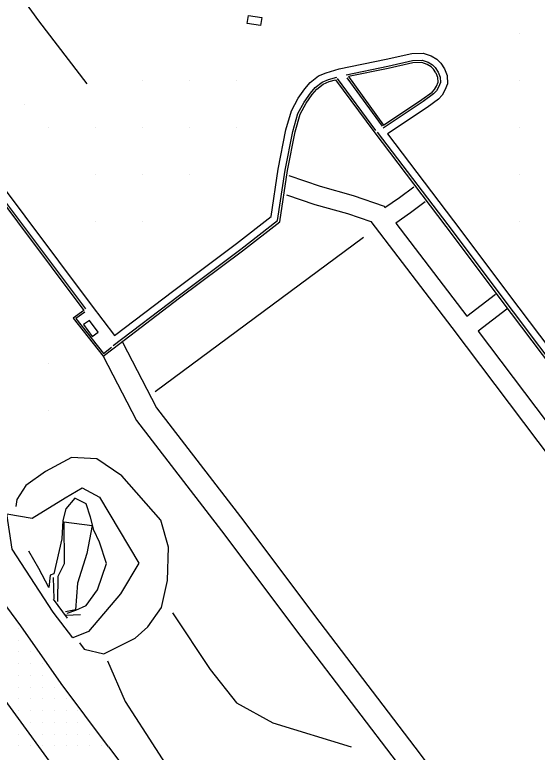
# Model space of a CAD drawing. Extents: x 1762120 to 1766775, y 709485 to 712965.
# Drawn here: x 1763727.9 to 1763838.8, y 711872.4 to 712029.1 of the extents above; entities that cross this region are included whole.
import ezdxf

# ---------------------------------------------------------------- set-up
doc = ezdxf.new("R2010")
doc.units = 0
for name, color, linetype in [('Exist DTM Breakline', 7, 'Continuous'), ('Exist DTM Breakline Underwater', 7, 'Continuous'), ('Exist DTM QL2 LIDAR Elevation Point', 7, 'Continuous'), ('Exist DTM Scan Elevation Point', 7, 'Continuous'), ('Exist Roads EOP', 7, 'Continuous'), ('Exist Roads EOT', 7, 'Continuous'), ('Exist Structure Major Bridge WW', 7, 'Continuous'), ('Exist Structure Minor Head and End Wall', 7, 'Continuous'), ('PH Exist DTM Breakline', 7, 'Continuous')]:
    doc.layers.add(name, color=color, linetype=linetype)

msp = doc.modelspace()

# ---------------------------------------------------------------- linework, layer by layer
at = {"layer": 'Exist DTM Breakline'}
for points in [[(1763735.99, 711902.14), (1763727.31, 711915.55), (1763726.14, 711923.04), (1763731.57, 711922.17), (1763738.53, 711926.45), (1763742.17, 711928.58), (1763745.87, 711926.62), (1763754.22, 711912.61), (1763750.31, 711906.05), (1763743.53, 711898.07), (1763740.16, 711896.74), (1763735.99, 711902.14)], [(1763739, 711901.97), (1763740.8, 711902.59), (1763743.03, 711903.57), (1763745.44, 711906.91), (1763747.36, 711912.54), (1763745.87, 711917.06), (1763744.61, 711919.58), (1763743.94, 711922.32), (1763743.01, 711925.21), (1763740.59, 711926.42), (1763738.7, 711924.16), (1763738.07, 711921.64), (1763737.87, 711917.78), (1763736.13, 711910.3), (1763735.35, 711910.01), (1763735.12, 711907.44)], [(1763735.12, 711907.44), (1763732.97, 711911.46), (1763730.82, 711915.12)]]:
    msp.add_lwpolyline(points, dxfattribs=at)
at = {"layer": 'Exist DTM Breakline Underwater'}
for points in [[(1763738.3, 711921.36), (1763738.37, 711912.43), (1763736.97, 711909.74), (1763736.91, 711904.44)], [(1763738.3, 711921.36), (1763744.29, 711920.57), (1763743.14, 711914.65), (1763741.15, 711908.3), (1763740.76, 711902.67), (1763738.65, 711902.26)]]:
    msp.add_lwpolyline(points, dxfattribs=at)
at = {"layer": 'Exist DTM QL2 LIDAR Elevation Point'}
for p, q in [((1763834.96, 712025.09), (1763834.96, 712025.09)), ((1763754.95, 712015.09), (1763754.95, 712015.09)), ((1763764.95, 712015.09), (1763764.95, 712015.09)), ((1763774.95, 712015.09), (1763774.95, 712015.09)), ((1763834.96, 712015.09), (1763834.96, 712015.09)), ((1763729.95, 712010.09), (1763729.95, 712010.09)), ((1763734.95, 712005.09), (1763734.95, 712005.09)), ((1763744.95, 712005.09), (1763744.95, 712005.09)), ((1763754.95, 712005.09), (1763754.95, 712005.09)), ((1763764.95, 712005.09), (1763764.95, 712005.09)), ((1763774.95, 712005.09), (1763774.95, 712005.09)), ((1763834.96, 712005.09), (1763834.96, 712005.09)), ((1763744.95, 711995.09), (1763744.95, 711995.09)), ((1763754.95, 711995.09), (1763754.95, 711995.09)), ((1763764.95, 711995.09), (1763764.95, 711995.09)), ((1763834.96, 711995.09), (1763834.96, 711995.09)), ((1763744.95, 711985.09), (1763744.95, 711985.09)), ((1763754.95, 711985.09), (1763754.95, 711985.09)), ((1763834.96, 711985.09), (1763834.96, 711985.09)), ((1763734.95, 711955.09), (1763734.95, 711955.09)), ((1763734.95, 711945.08), (1763734.95, 711945.08))]:
    msp.add_line(p, q, dxfattribs=at)
at = {"layer": 'Exist DTM Scan Elevation Point'}
for p, q in [((1763728.75, 711898.75), (1763728.75, 711898.75)), ((1763728.75, 711896.25), (1763728.75, 711896.25)), ((1763728.75, 711893.75), (1763728.75, 711893.75)), ((1763731.25, 711893.75), (1763731.25, 711893.75)), ((1763728.75, 711891.25), (1763728.75, 711891.25)), ((1763731.25, 711891.25), (1763731.25, 711891.25)), ((1763733.75, 711891.25), (1763733.75, 711891.25)), ((1763728.75, 711888.75), (1763728.75, 711888.75)), ((1763731.25, 711888.75), (1763731.25, 711888.75)), ((1763733.75, 711888.75), (1763733.75, 711888.75)), ((1763728.75, 711886.25), (1763728.75, 711886.25)), ((1763731.25, 711886.25), (1763731.25, 711886.25)), ((1763733.75, 711886.25), (1763733.75, 711886.25)), ((1763736.25, 711886.25), (1763736.25, 711886.25)), ((1763728.75, 711883.75), (1763728.75, 711883.75)), ((1763731.25, 711883.75), (1763731.25, 711883.75)), ((1763733.75, 711883.75), (1763733.75, 711883.75)), ((1763736.25, 711883.75), (1763736.25, 711883.75)), ((1763738.75, 711883.75), (1763738.75, 711883.75)), ((1763728.75, 711881.25), (1763728.75, 711881.25)), ((1763731.25, 711881.25), (1763731.25, 711881.25)), ((1763733.75, 711881.25), (1763733.75, 711881.25)), ((1763736.25, 711881.25), (1763736.25, 711881.25)), ((1763738.75, 711881.25), (1763738.75, 711881.25)), ((1763741.25, 711881.25), (1763741.25, 711881.25)), ((1763731.25, 711878.75), (1763731.25, 711878.75)), ((1763733.75, 711878.75), (1763733.75, 711878.75)), ((1763736.25, 711878.75), (1763736.25, 711878.75)), ((1763738.75, 711878.75), (1763738.75, 711878.75)), ((1763741.25, 711878.75), (1763741.25, 711878.75)), ((1763728.75, 711876.25), (1763728.75, 711876.25)), ((1763733.75, 711876.25), (1763733.75, 711876.25)), ((1763736.25, 711876.25), (1763736.25, 711876.25)), ((1763738.75, 711876.25), (1763738.75, 711876.25)), ((1763741.25, 711876.25), (1763741.25, 711876.25)), ((1763743.75, 711876.25), (1763743.75, 711876.25)), ((1763728.75, 711873.75), (1763728.75, 711873.75)), ((1763731.25, 711873.75), (1763731.25, 711873.75)), ((1763733.75, 711873.75), (1763733.75, 711873.75)), ((1763736.25, 711873.75), (1763736.25, 711873.75)), ((1763738.75, 711873.75), (1763738.75, 711873.75)), ((1763741.25, 711873.75), (1763741.25, 711873.75)), ((1763743.75, 711873.75), (1763743.75, 711873.75)), ((1763746.25, 711873.75), (1763746.25, 711873.75))]:
    msp.add_line(p, q, dxfattribs=at)
at = {"layer": 'Exist Roads EOP'}
for points in [[(1763747.79, 711873.59), (1763737.7, 711887.01), (1763729.11, 711899.3), (1763715.58, 711917.63), (1763702.32, 711935.93), (1763693.48, 711948.05), (1763684.59, 711960.12), (1763669.29, 711981.36), (1763660.19, 711993.27), (1763651.23, 712005.28), (1763642.44, 712017.42), (1763633.55, 712029.49), (1763624.62, 712041.51), (1763615.86, 712053.66), (1763612.5, 712058.49)], [(1763747.79, 711873.59), (1763757.61, 711860.43), (1763766.52, 711848.36), (1763775.38, 711836.25), (1763784.32, 711824.21), (1763793.18, 711812.11), (1763802.06, 711800.03), (1763810.96, 711787.94), (1763818.39, 711777.71)]]:
    msp.add_lwpolyline(points, dxfattribs=at)
at = {"layer": 'Exist Roads EOT'}
msp.add_lwpolyline([(1763567.77, 712098.53), (1763588.56, 712070.29), (1763609.16, 712042.27), (1763632.35, 712010.63), (1763643.85, 711994.92), (1763653.6, 711981.68), (1763666.28, 711964.42), (1763694.36, 711926.12), (1763710.71, 711903.83), (1763724.54, 711885.03), (1763739.13, 711865.03)], dxfattribs=at)
at = {"layer": 'Exist Structure Major Bridge WW'}
for p, q in [((1763736.2, 711905.01), (1763736.06, 711909.54)), ((1763738.72, 711901.53), (1763741.84, 711901.67))]:
    msp.add_line(p, q, dxfattribs=at)
at = {"layer": 'Exist Structure Minor Head and End Wall'}
msp.add_line((1763735.98, 711904.93), (1763739.01, 711900.88), dxfattribs=at)
at = {"layer": 'PH Exist DTM Breakline'}
for p, q in [((1763796.31, 712015.52), (1763804.44, 712004.53)), ((1763798.36, 712015.7), (1763805.84, 712005.42)), ((1763757.64, 711949.06), (1763801.9, 711981.83))]:
    msp.add_line(p, q, dxfattribs=at)
for points in [[(1763652.62, 712133.95), (1763663.97, 712117.49), (1763688.38, 712085), (1763714.92, 712052.58), (1763732.89, 712027.83), (1763743.15, 712014.38)], [(1763744.11, 711967.48), (1763749.04, 711960.93), (1763761.65, 711970.53), (1763774.96, 711980.5), (1763782.28, 711986.2), (1763783.82, 711996.32), (1763785.45, 712004.66), (1763786.59, 712008.71), (1763788.01, 712011.34), (1763789.46, 712013.38), (1763790.61, 712014.73), (1763792.35, 712016.11), (1763793.96, 712016.77), (1763796.76, 712017.59), (1763806.73, 712019.65), (1763812.15, 712020.86), (1763814.61, 712020.94), (1763816.26, 712020.36), (1763817.48, 712019.64), (1763818.31, 712018.82), (1763819.11, 712017.58)], [(1763798.22, 712016.36), (1763807.05, 712018.19), (1763812.34, 712019.37), (1763814.38, 712019.43), (1763815.62, 712019), (1763816.56, 712018.44), (1763817.13, 712017.87), (1763817.74, 712016.92)], [(1763817.27, 712016.74), (1763816.74, 712017.55), (1763816.25, 712018.05), (1763815.41, 712018.54), (1763814.3, 712018.93), (1763812.41, 712018.87), (1763807.15, 712017.7), (1763798.69, 712015.95), (1763806.18, 712005.66), (1763814.28, 712011.06), (1763816.47, 712012.65), (1763817.01, 712013.23), (1763817.38, 712013.9), (1763817.73, 712014.77), (1763817.7, 712015.76), (1763817.31, 712016.7)], [(1763819.11, 712017.58), (1763819.68, 712016.18), (1763819.74, 712014.42), (1763819.19, 712013.04), (1763818.63, 712012.04), (1763817.8, 712011.14), (1763815.42, 712009.42), (1763806.99, 712003.79), (1763821.02, 711985.34), (1763834.88, 711966.86), (1763845.86, 711952.32), (1763855.63, 711939.08), (1763867.31, 711923.51), (1763875.21, 711929.45), (1763881.64, 711934.4), (1763886.1, 711937.71), (1763889.74, 711940.59), (1763892.68, 711942.63), (1763895.26, 711943.99), (1763898.98, 711945.57), (1763902.22, 711946.55), (1763905.3, 711947.22), (1763908.44, 711947.39), (1763909.27, 711947.39)], [(1763748.75, 711958.82), (1763762.55, 711969.33), (1763775.87, 711979.31), (1763783.68, 711985.38), (1763785.3, 711996.06), (1763786.91, 712004.31), (1763787.99, 712008.14), (1763789.28, 712010.55), (1763790.64, 712012.45), (1763791.66, 712013.64), (1763793.11, 712014.8), (1763794.46, 712015.35), (1763796.21, 712015.86)], [(1763817.76, 712016.91), (1763818.19, 712015.86), (1763818.23, 712014.68), (1763817.84, 712013.68), (1763817.41, 712012.93), (1763816.8, 712012.27), (1763814.56, 712010.65), (1763806.11, 712005.01)], [(1763721.41, 711994.35), (1763742.51, 711966.28), (1763740.24, 711964.64), (1763746.66, 711956.55), (1763748.65, 711958.12), (1763762.86, 711968.93), (1763776.18, 711978.91), (1763784.14, 711985.11), (1763785.79, 711995.97), (1763787.39, 712004.2), (1763788.46, 712007.95), (1763789.71, 712010.28), (1763791.04, 712012.14), (1763792.01, 712013.28), (1763793.37, 712014.37), (1763794.62, 712014.88), (1763795.97, 712015.27), (1763804.11, 712004.28), (1763819.42, 711984.13), (1763833.29, 711965.65), (1763844.25, 711951.12)], [(1763804.83, 712004.16), (1763819.82, 711984.44), (1763833.69, 711965.95), (1763844.65, 711951.42), (1763854.42, 711938.19), (1763867.01, 711921.41), (1763876.12, 711928.26), (1763882.54, 711933.2), (1763887.02, 711936.52), (1763890.63, 711939.38), (1763893.46, 711941.35), (1763895.9, 711942.63), (1763899.49, 711944.16), (1763902.6, 711945.09), (1763905.51, 711945.73), (1763908.48, 711945.89), (1763909.56, 711945.89)], [(1763723.01, 711995.55), (1763744.11, 711967.48)], [(1763721.81, 711994.65), (1763742.91, 711966.58)], [(1763786.02, 711994.91), (1763792.72, 711992.64), (1763799.7, 711990.71), (1763806.29, 711988.4), (1763806.47, 711988.11), (1763809.56, 711990.24), (1763812.59, 711992.54)], [(1763785.53, 711990.85), (1763791.55, 711988.81), (1763798.5, 711986.89), (1763803.45, 711985.16), (1763820.69, 711962.65), (1763854.14, 711918.27), (1763912.73, 711840.54), (1763899.87, 711816.54), (1763892.6, 711802.63)], [(1763815.01, 711989.35), (1763811.91, 711987), (1763808.75, 711984.82), (1763823.86, 711965.08), (1763829.92, 711969.72)], [(1763742.75, 711965.94), (1763740.84, 711964.56), (1763746.73, 711957.13), (1763748.39, 711958.45)], [(1763832.36, 711966.54), (1763826.29, 711961.9), (1763853.18, 711926.25), (1763859.13, 711930.91)], [(1763750.73, 711959.56), (1763757.97, 711945.57), (1763775.76, 711922.46), (1763792.6, 711900.01), (1763813.96, 711871.97), (1763837.37, 711840.64), (1763855.4, 711816.85), (1763868.44, 711799.49)], [(1763746.66, 711956.55), (1763753.73, 711942.88), (1763771.78, 711919.43), (1763788.62, 711896.99), (1763809.97, 711868.96), (1763833.37, 711837.63), (1763851.41, 711813.84), (1763864.44, 711796.49)], [(1763741.57, 711895.67), (1763742.6, 711894.3), (1763746.8, 711893.29), (1763753.42, 711896.65), (1763756.09, 711899.06), (1763759.04, 711903.16), (1763760.32, 711908.9), (1763760.47, 711915.95), (1763758.88, 711921.69), (1763750.62, 711931.11), (1763745.27, 711934.74), (1763739.91, 711935.04), (1763734.35, 711932.03), (1763730.17, 711929.1), (1763728.3, 711926.11), (1763728.06, 711924.65)], [(1763761.38, 711902.06), (1763769.37, 711889.96), (1763774.94, 711882.91), (1763782.68, 711878.65), (1763799.31, 711873.57)], [(1763747.55, 711891.81), (1763751.32, 711883.18), (1763755.68, 711876.42), (1763759.77, 711870.05), (1763764.02, 711863.71), (1763767.06, 711859.25), (1763772.64, 711850.85), (1763777.8, 711842.39), (1763784.08, 711832.94), (1763789.05, 711825.38), (1763794.91, 711816.98), (1763804.12, 711805.35), (1763809.77, 711798.04), (1763815.07, 711790.97), (1763820.04, 711783.44), (1763825.32, 711776.42), (1763829, 711771.39), (1763833.13, 711765.08), (1763836.61, 711760.59)]]:
    msp.add_lwpolyline(points, dxfattribs=at)
for points in [[(1763777.46, 712028.94), (1763780.3, 712028.52), (1763780.05, 712026.84), (1763777.21, 712027.25)], [(1763742.43, 711963.26), (1763744.27, 711960.73), (1763745.53, 711961.64), (1763743.7, 711964.17)]]:
    msp.add_lwpolyline(points, close=True, dxfattribs=at)

doc.saveas('drawing.dxf')
